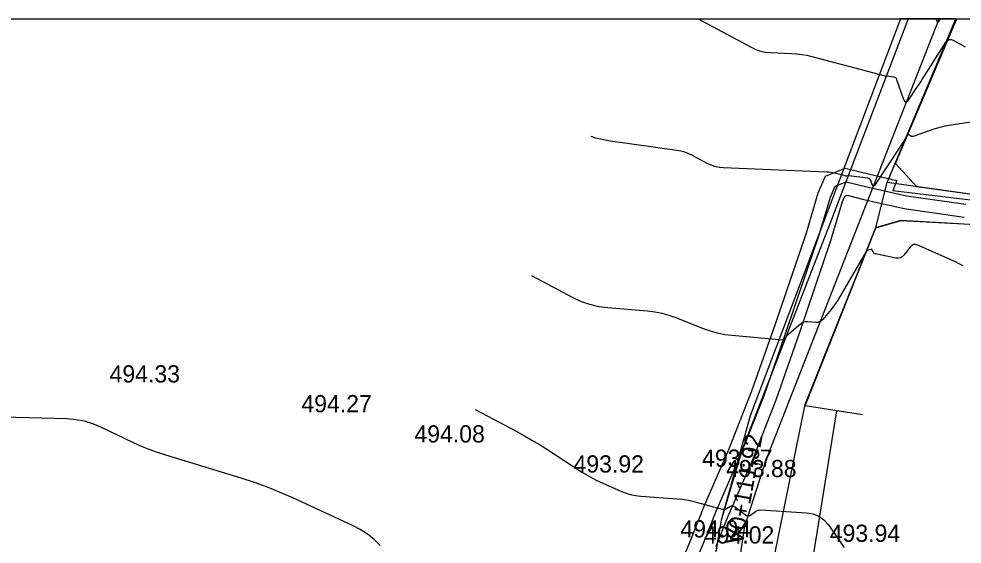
# Model space of a CAD drawing. Extents: x -636600 to -628587, y -1090963 to -1085869.
# Drawn here: x -629207.9 to -629098.4, y -1089251 to -1089190 of the extents above; entities that cross this region are included whole.
import ezdxf

# ---------------------------------------------------------------- set-up
doc = ezdxf.new("R2010")
doc.units = 0
for name, color, linetype in [('01_OBVOD PÚ', 7, 'Continuous'), ('01_PARCELY_NÁVRH_PC', 7, 'Continuous'), ('07_OCH_P A POPISY TI', 7, 'Continuous'), ('07_SDĚLOVACÍ', 7, 'Continuous'), ('08_LEGENDA_HV', 7, 'Continuous'), ('23', 7, 'Continuous'), ('40', 7, 'Continuous'), ('Ex_Major Contours', 7, 'Continuous'), ('Ex_Minor Contours', 7, 'Continuous'), ('koty_vše', 7, 'Continuous'), ('VRCHOLY', 7, 'Continuous')]:
    doc.layers.add(name, color=color, linetype=linetype)

msp = doc.modelspace()

# ---------------------------------------------------------------- linework, layer by layer
at = {"layer": '01_OBVOD PÚ'}
for points in [[(-629007.27, -1089220.04), (-629008.93, -1089219.75), (-629011.41, -1089219.35), (-629012.01, -1089219.83), (-629018.35, -1089218.82), (-629022.96, -1089217.74), (-629045.64, -1089215.15), (-629054.33, -1089214.16), (-629066.74, -1089213.6), (-629073.79, -1089213.28), (-629078.95, -1089212.92), (-629107.08, -1089208.97), (-629099.1, -1089189.97)], [(-629084.88, -1089279.95), (-629123.62, -1089269.71), (-629122.62, -1089264.36), (-629116.62, -1089234.73), (-629108.39, -1089214.18), (-629105.44, -1089213.33), (-629096.81, -1089213.86)]]:
    msp.add_lwpolyline(points, dxfattribs=at)
at = {"layer": '01_PARCELY_NÁVRH_PC'}
msp.add_line((-629099.1, -1089189.97), (-629105.52, -1089189.97), dxfattribs=at)
for points in [[(-629105.52, -1089189.97), (-629122.99, -1089236.06), (-629126.35, -1089248.19), (-629139.14, -1089322.06), (-629147.62, -1089362.82), (-629147.99, -1089363.9)], [(-629141.91, -1089363.9), (-629137.78, -1089340.9), (-629131.55, -1089312.86), (-629130.52, -1089308.83), (-629125.06, -1089276.88), (-629123.62, -1089269.71), (-629122.62, -1089264.36), (-629116.62, -1089234.73), (-629108.39, -1089214.18), (-629107.08, -1089208.97), (-629099.1, -1089189.97)]]:
    msp.add_lwpolyline(points, dxfattribs=at)
at = {"layer": '07_OCH_P A POPISY TI'}
for points in [[(-629132.08, -1089255.8), (-629129.72, -1089250.09), (-629128.33, -1089246.57), (-629125.47, -1089239.97), (-629122.78, -1089233.17), (-629120.06, -1089225.37), (-629116.46, -1089214.81), (-629115.08, -1089210.16), (-629114.26, -1089208.22), (-629111.94, -1089207.31), (-629109.1, -1089208.02), (-629105.96, -1089208.72)], [(-629105.96, -1089208.72), (-629106.44, -1089209.91), (-629070.29, -1089214.25), (-629062.65, -1089213.78)], [(-629126.93, -1089251.21), (-629125.56, -1089247.72), (-629122.7, -1089241.12), (-629119.97, -1089234.22), (-629117.23, -1089226.35), (-629113.61, -1089215.72), (-629112.25, -1089211.17), (-629111.99, -1089210.55), (-629111.73, -1089210.45), (-629109.79, -1089210.94), (-629105.1, -1089211.98), (-629098.15, -1089212.99)]]:
    msp.add_lwpolyline(points, dxfattribs=at)
at = {"layer": '07_SDĚLOVACÍ'}
msp.add_lwpolyline([(-629130.66, -1089256.28), (-629128.33, -1089250.65), (-629126.95, -1089247.15), (-629124.09, -1089240.55), (-629121.38, -1089233.7), (-629118.65, -1089225.86), (-629115.04, -1089215.27), (-629113.67, -1089210.67), (-629113.13, -1089209.39), (-629111.84, -1089208.88), (-629109.45, -1089209.48), (-629104.83, -1089210.51), (-629097.96, -1089211.5)], dxfattribs=at)
at = {"layer": '08_LEGENDA_HV'}
msp.add_line((-629847.27, -1089189.97), (-629007.27, -1089189.97), dxfattribs=at)
at = {"layer": '23'}
for p, q in [((-629106.11, -1089206.75), (-629099, -1089189.97)), ((-629103.65, -1089209.48), (-629106.11, -1089206.75)), ((-629078.87, -1089212.91), (-629103.65, -1089209.48)), ((-629116.59, -1089234.89), (-629108.38, -1089214.22)), ((-629108.38, -1089214.22), (-629105.45, -1089213.37)), ((-629105.45, -1089213.37), (-629096.8, -1089213.86)), ((-629109.95, -1089235.95), (-629116.59, -1089234.89)), ((-629117.73, -1089265.33), (-629112.92, -1089235.48))]:
    msp.add_line(p, q, dxfattribs=at)
at = {"layer": '40'}
for p, q in [((-629104.64, -1089189.97), (-629113.56, -1089213.28)), ((-629110.44, -1089213.94), (-629101.03, -1089189.97)), ((-629113.56, -1089213.28), (-629123.93, -1089239.98)), ((-629121.13, -1089241.18), (-629110.44, -1089213.94)), ((-629123.93, -1089239.98), (-629126.35, -1089248.19)), ((-629123.63, -1089248.89), (-629121.13, -1089241.18)), ((-629126.35, -1089248.19), (-629129.9, -1089269.01)), ((-629126.92, -1089271.33), (-629123.63, -1089248.89))]:
    msp.add_line(p, q, dxfattribs=at)
at = {"layer": 'Ex_Major Contours'}
msp.add_lwpolyline([(-629129.05, -1089189.97), (-629122.89, -1089193.27), (-629122.35, -1089193.52), (-629121.79, -1089193.71), (-629121.21, -1089193.83), (-629120.62, -1089193.88), (-629118.21, -1089193.98), (-629117.61, -1089194.02), (-629117.01, -1089194.09), (-629116.42, -1089194.2), (-629115.84, -1089194.34), (-629107.32, -1089196.6), (-629107.3, -1089196.6), (-629107.29, -1089196.6), (-629107.27, -1089196.6), (-629107.26, -1089196.6), (-629107.2, -1089196.59), (-629107.18, -1089196.58), (-629107.17, -1089196.58), (-629107.15, -1089196.58), (-629107.14, -1089196.58), (-629106.34, -1089196.69), (-629106.22, -1089196.72), (-629106.11, -1089196.78), (-629106.04, -1089196.87), (-629105.98, -1089196.99), (-629105.22, -1089199.22), (-629105.08, -1089199.51), (-629104.92, -1089199.63), (-629104.73, -1089199.56), (-629104.52, -1089199.31), (-629103.62, -1089197.95), (-629103.4, -1089197.61), (-629103.18, -1089197.27), (-629102.96, -1089196.93), (-629102.74, -1089196.59), (-629100.25, -1089192.66), (-629100.08, -1089192.46), (-629099.88, -1089192.36), (-629099.65, -1089192.35), (-629099.4, -1089192.45), (-629098.02, -1089193.23)], dxfattribs=at)
at = {"layer": 'Ex_Minor Contours'}
for points in [[(-629100.91, -1089189.97), (-629100.92, -1089189.98), (-629100.95, -1089190.04), (-629100.99, -1089190.1), (-629101.14, -1089190.32), (-629101.18, -1089190.37), (-629101.21, -1089190.38), (-629101.23, -1089190.36), (-629101.26, -1089190.31), (-629101.37, -1089189.97)], [(-629090.95, -1089200.98), (-629099.93, -1089202.36), (-629100.37, -1089202.43), (-629100.81, -1089202.53), (-629101.24, -1089202.65), (-629101.66, -1089202.78), (-629104.06, -1089203.61), (-629104.13, -1089203.62), (-629104.19, -1089203.62), (-629104.26, -1089203.61), (-629104.32, -1089203.58), (-629104.56, -1089203.45), (-629104.62, -1089203.43), (-629104.67, -1089203.43), (-629104.71, -1089203.45), (-629104.75, -1089203.5), (-629105.24, -1089204.27), (-629105.34, -1089204.41), (-629105.43, -1089204.56), (-629105.52, -1089204.71), (-629105.62, -1089204.85), (-629108.56, -1089209.32), (-629108.63, -1089209.4), (-629108.7, -1089209.42), (-629108.75, -1089209.38), (-629108.8, -1089209.29), (-629108.97, -1089208.77), (-629109.03, -1089208.66), (-629109.1, -1089208.57), (-629109.21, -1089208.51), (-629109.33, -1089208.48), (-629111.53, -1089208.18), (-629111.57, -1089208.18), (-629111.6, -1089208.18), (-629111.64, -1089208.18), (-629111.67, -1089208.19), (-629111.81, -1089208.22), (-629111.85, -1089208.22), (-629111.88, -1089208.22), (-629111.92, -1089208.22), (-629111.95, -1089208.21), (-629113.2, -1089207.88), (-629113.42, -1089207.83), (-629113.64, -1089207.79), (-629113.86, -1089207.76), (-629114.09, -1089207.75), (-629126.13, -1089207.27), (-629126.61, -1089207.22), (-629127.08, -1089207.12), (-629127.53, -1089206.97), (-629127.97, -1089206.77), (-629129.69, -1089205.84), (-629130.13, -1089205.63), (-629130.58, -1089205.46), (-629131.04, -1089205.33), (-629131.52, -1089205.25), (-629139.49, -1089204.12), (-629140.93, -1089203.81), (-629141.47, -1089203.61)], [(-629098.29, -1089218.66), (-629099.06, -1089218.23), (-629103.52, -1089216.24), (-629103.78, -1089216.16), (-629104.01, -1089216.18), (-629104.22, -1089216.28), (-629104.41, -1089216.47), (-629105.13, -1089217.39), (-629105.32, -1089217.59), (-629105.54, -1089217.71), (-629105.79, -1089217.77), (-629106.06, -1089217.75), (-629108.44, -1089217.27), (-629108.51, -1089217.25), (-629108.58, -1089217.22), (-629108.63, -1089217.17), (-629108.67, -1089217.1), (-629108.84, -1089216.81), (-629108.87, -1089216.76), (-629108.92, -1089216.73), (-629108.97, -1089216.72), (-629109.03, -1089216.73), (-629109.3, -1089216.82), (-629109.36, -1089216.85), (-629109.41, -1089216.89), (-629109.46, -1089216.93), (-629109.5, -1089216.99), (-629112.82, -1089222.64), (-629112.99, -1089222.92), (-629113.18, -1089223.19), (-629113.38, -1089223.46), (-629113.59, -1089223.72), (-629114.57, -1089224.89), (-629114.73, -1089225.05), (-629114.92, -1089225.15), (-629115.12, -1089225.21), (-629115.35, -1089225.22), (-629116.29, -1089225.15), (-629116.52, -1089225.15), (-629116.74, -1089225.2), (-629116.94, -1089225.29), (-629117.13, -1089225.42), (-629118.74, -1089226.79), (-629118.79, -1089226.83), (-629118.83, -1089226.88), (-629118.86, -1089226.92), (-629118.89, -1089226.97), (-629119.01, -1089227.18), (-629119.05, -1089227.22), (-629119.09, -1089227.25), (-629119.14, -1089227.27), (-629119.19, -1089227.27), (-629125.11, -1089226.74), (-629125.95, -1089226.64), (-629126.79, -1089226.47), (-629127.6, -1089226.25), (-629128.41, -1089225.96), (-629131.59, -1089224.7), (-629132.4, -1089224.41), (-629133.22, -1089224.19), (-629134.05, -1089224.03), (-629134.9, -1089223.92), (-629139.54, -1089223.53), (-629140.59, -1089223.39), (-629141.6, -1089223.15), (-629142.59, -1089222.81), (-629143.54, -1089222.36), (-629148.34, -1089219.81), (-629148.35, -1089219.8)], [(-629165.97, -1089251.14), (-629166.68, -1089250.44), (-629167.45, -1089249.82), (-629168.28, -1089249.27), (-629169.17, -1089248.81), (-629176.1, -1089245.6), (-629177.57, -1089244.95), (-629179.06, -1089244.35), (-629180.57, -1089243.8), (-629182.1, -1089243.31), (-629190.87, -1089240.64), (-629191.84, -1089240.32), (-629192.81, -1089239.97), (-629193.75, -1089239.58), (-629194.69, -1089239.15), (-629198.4, -1089237.38), (-629199.34, -1089236.99), (-629200.3, -1089236.7), (-629201.29, -1089236.51), (-629202.31, -1089236.43), (-629220.27, -1089235.94)], [(-629154.93, -1089235.31), (-629154.2, -1089235.72), (-629150.11, -1089237.9), (-629149.22, -1089238.38), (-629148.34, -1089238.88), (-629147.48, -1089239.41), (-629146.62, -1089239.95), (-629142.58, -1089242.56), (-629142.05, -1089242.89), (-629141.51, -1089243.2), (-629140.95, -1089243.49), (-629140.39, -1089243.75), (-629138.1, -1089244.78), (-629137.52, -1089245.01), (-629136.93, -1089245.18), (-629136.33, -1089245.31), (-629135.71, -1089245.38), (-629131.47, -1089245.69), (-629130.91, -1089245.75), (-629130.35, -1089245.83), (-629129.8, -1089245.94), (-629129.25, -1089246.07), (-629126.25, -1089246.9), (-629126.12, -1089246.92), (-629125.99, -1089246.92), (-629125.87, -1089246.89), (-629125.75, -1089246.84), (-629125.28, -1089246.57), (-629125.16, -1089246.52), (-629125.05, -1089246.51), (-629124.93, -1089246.54), (-629124.82, -1089246.6), (-629123.55, -1089247.57), (-629123.41, -1089247.65), (-629123.27, -1089247.68), (-629123.12, -1089247.66), (-629122.97, -1089247.58), (-629122.39, -1089247.18), (-629122.24, -1089247.09), (-629122.08, -1089247.03), (-629121.91, -1089247), (-629121.74, -1089246.99), (-629116.44, -1089247.32), (-629115.68, -1089247.44), (-629115.01, -1089247.72), (-629114.42, -1089248.15), (-629113.91, -1089248.72), (-629112.06, -1089251.34)]]:
    msp.add_lwpolyline(points, dxfattribs=at)

# ---------------------------------------------------------------- texts
at = {"layer": 'koty_vše'}
for s, p in [('494.33', (-629197.4, -1089232.19)), ('494.27', (-629175.12, -1089235.65)), ('494.08', (-629161.99, -1089239.16)), ('493.92', (-629143.51, -1089242.65)), ('493.92', (-629143.51, -1089242.65)), ('493.77', (-629128.58, -1089241.98)), ('493.88', (-629125.78, -1089243.18)), ('494.04', (-629131.09, -1089250.19)), ('494.02', (-629128.37, -1089250.89)), ('493.94', (-629113.75, -1089250.7))]:
    msp.add_text(s, height=2, dxfattribs=at).set_placement(p)
at = {"layer": 'VRCHOLY'}
msp.add_text('V0+111,92', height=2, rotation=79.7196, dxfattribs=at).set_placement((-629123.87, -1089251.19))

doc.saveas('drawing.dxf')
